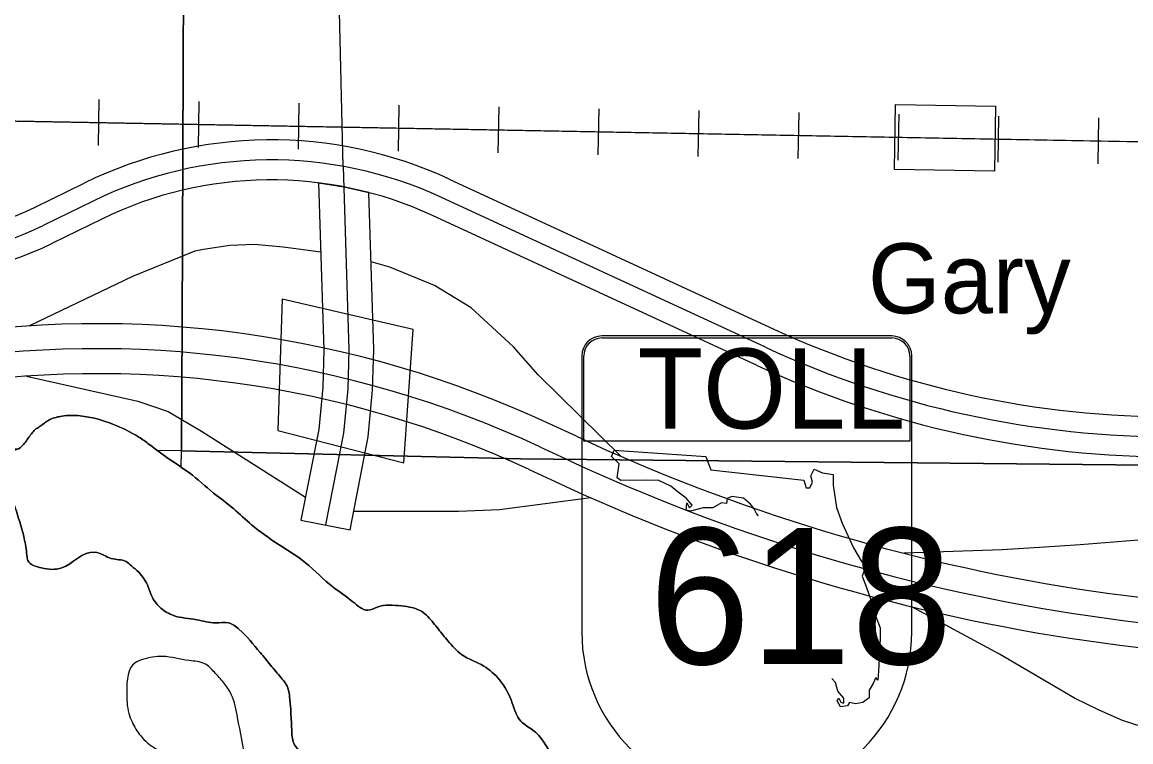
# Model space of a CAD drawing. Extents: x 380424 to 701066, y 1117407 to 1412949.
# Drawn here: x 520364 to 525908, y 1314065 to 1317662 of the extents above; entities that cross this region are included whole.
import ezdxf

# ---------------------------------------------------------------- set-up
doc = ezdxf.new("R2010")
doc.units = 0
for name, color, linetype in [('Cities Incorporated Area', 7, 'Continuous'), ('Connecting Roads', 7, 'Continuous'), ('Lakes and Ponds', 7, 'Continuous'), ('Masks for Road Features', 7, 'Continuous'), ('Railroad Stations', 7, 'Continuous'), ('Railroads', 7, 'Continuous'), ('Railroads Text', 7, 'Continuous'), ('Roadshilelds Tollroads', 7, 'Continuous'), ('Section Lines', 7, 'Continuous'), ('State Route Divided Highway Outline and Fill', 7, 'Continuous'), ('State Routes Highway Center Lines', 7, 'Continuous'), ('Toll Divided Highway Outline and Fill', 7, 'Continuous'), ('Toll Highway Center Lines', 7, 'Continuous'), ('Toll Ramps', 7, 'Continuous')]:
    doc.layers.add(name, color=color, linetype=linetype)

msp = doc.modelspace()

# ---------------------------------------------------------------- linework, layer by layer
at = {"layer": 'Cities Incorporated Area'}
for points in [[(519685.3, 1313831.3), (519685.3, 1313768), (519711.7, 1313678.3), (519717, 1313615), (519738.1, 1313493.6), (519680, 1313266.7), (519706.4, 1312944.8), (519711.7, 1312633.5), (519722.2, 1312527.9), (519732.8, 1312464.6), (519753.9, 1312422.4), (519796.1, 1312385.4), (519859.5, 1312359.1), (519917.5, 1312353.8), (519986.1, 1312348.5), (520054.7, 1312353.8), (520160.2, 1312359.1), (520344.9, 1312353.8), (520545.5, 1312338), (520714.3, 1312327.4), (520930.7, 1312322.1), (521131.2, 1312295.7), (521305.3, 1312269.4), (521458.4, 1312243), (521653.6, 1312221.9), (521785.5, 1312237.7), (521843.6, 1312290.5), (521885.8, 1312359.1), (521901.6, 1312406.6), (521906.9, 1312459.3), (521896.4, 1312586), (521906.9, 1313440.9), (521901.6, 1313673.1), (521875.3, 1313799.7), (521843.6, 1313868.3), (521806.7, 1313936.9), (521764.4, 1314005.5), (521722.2, 1314058.3), (521711.7, 1314126.9), (521706.4, 1314227.1), (521701.1, 1314290.5), (521680, 1314359.1), (521658.9, 1314385.4), (521606.1, 1314448.8), (521553.4, 1314512.1), (521447.8, 1314628.2), (521395, 1314659.9), (521331.7, 1314659.9), (521236.7, 1314675.7), (521120.6, 1314696.8), (521057.3, 1314733.7), (521015.1, 1314786.5), (520994, 1314839.3), (520946.5, 1314913.1), (520909.6, 1314944.8), (520883.2, 1314965.9), (520809.3, 1314981.7), (520772.4, 1314997.6), (520724.9, 1315013.4), (520561.3, 1314934.2), (520461, 1314934.2), (520392.4, 1314971.2), (520387.1, 1314997.6), (520381.9, 1315039.8), (520371.3, 1315092.6), (520329.1, 1315235), (520308, 1315293.1), (520271, 1315382.8), (520271, 1315467.2), (520276.3, 1315504.2), (520286.9, 1315509.4), (520360.8, 1315541.1), (520397.7, 1315588.6), (520413.8, 1315609.1), (520433.7, 1315630.5), (520439.8, 1315633.6), (520458.1, 1315645.8), (520481, 1315662.6), (520502.3, 1315676.3), (520532.9, 1315687), (520561.9, 1315693.1), (520653.4, 1315694.6), (520819.9, 1315651.9), (520946.5, 1315588.6), (520999.3, 1315551.7), (521099.5, 1315477.8), (521199.8, 1315409.2), (521321.2, 1315308.9), (521421.4, 1315229.8), (521511.1, 1315150.6), (521648.3, 1315050.4), (521780.3, 1314960.6), (521917.5, 1314839.3), (522017.7, 1314765.4), (522091.6, 1314723.2), (522139.1, 1314739), (522260.5, 1314744.3)], [(522260.5, 1314744.3), (522139.1, 1314739), (522091.6, 1314723.2), (522017.7, 1314765.4), (521917.5, 1314839.3), (521780.3, 1314960.6), (521648.3, 1315050.4), (521511.1, 1315150.6), (521421.4, 1315229.8), (521321.2, 1315308.9), (521199.8, 1315409.2), (521099.5, 1315477.8), (520999.3, 1315551.7), (520946.5, 1315588.6), (520819.9, 1315651.9), (520653.4, 1315694.6), (520561.9, 1315693.1), (520532.9, 1315687), (520502.3, 1315676.3), (520481, 1315662.6), (520458.1, 1315645.8), (520439.8, 1315633.6), (520433.7, 1315630.5), (520413.8, 1315609.1), (520397.7, 1315588.6), (520360.8, 1315541.1), (520286.9, 1315509.4), (520276.3, 1315504.2), (520271, 1315467.2), (520271, 1315382.8), (520308, 1315293.1), (520329.1, 1315235), (520371.3, 1315092.6), (520381.9, 1315039.8), (520387.1, 1314997.6), (520392.4, 1314971.2), (520461, 1314934.2), (520561.3, 1314934.2), (520724.9, 1315013.4), (520772.4, 1314997.6), (520809.3, 1314981.7), (520883.2, 1314965.9), (520909.6, 1314944.8), (520946.5, 1314913.1), (520994, 1314839.3), (521015.1, 1314786.5), (521057.3, 1314733.7), (521120.6, 1314696.8), (521236.7, 1314675.7), (521331.7, 1314659.9), (521395, 1314659.9), (521447.8, 1314628.2), (521553.4, 1314512.1), (521606.1, 1314448.8), (521658.9, 1314385.4), (521680, 1314359.1), (521701.1, 1314290.5), (521706.4, 1314227.1), (521711.7, 1314126.9), (521722.2, 1314058.3), (521764.4, 1314005.5), (521806.7, 1313936.9), (521843.6, 1313868.3), (521875.3, 1313799.7), (521901.6, 1313673.1), (521906.9, 1313440.9), (521896.4, 1312586), (521906.9, 1312459.3), (521901.6, 1312406.6), (521885.8, 1312359.1), (521843.6, 1312290.5), (521785.5, 1312237.7), (521653.6, 1312221.9), (521458.4, 1312243), (521305.3, 1312269.4), (521131.2, 1312295.7), (520930.7, 1312322.1), (520714.3, 1312327.4), (520545.5, 1312338), (520344.9, 1312353.8), (520160.2, 1312359.1), (520054.7, 1312353.8), (519986.1, 1312348.5), (519917.5, 1312353.8), (519859.5, 1312359.1), (519796.1, 1312385.4), (519753.9, 1312422.4), (519732.8, 1312464.6), (519722.2, 1312527.9), (519711.7, 1312633.5), (519706.4, 1312944.8), (519680, 1313266.7), (519738.1, 1313493.6), (519717, 1313615), (519711.7, 1313678.3), (519685.3, 1313768), (519685.3, 1313831.3)], [(522260.5, 1314744.3), (522360.7, 1314717.9), (522392.4, 1314691.5), (522445.2, 1314628.2), (522492.7, 1314570.2), (522561.3, 1314501.6), (522672.1, 1314443.5), (522751.2, 1314374.9), (522814.6, 1314258.8), (522856.8, 1314169.1), (522916.5, 1314124.7), (523015.5, 1313990.8), (523047.5, 1313932.5), (523102.7, 1313827.7), (523128.9, 1313746.2), (523160.9, 1313618.1), (523181.3, 1313481.3)], [(523181.3, 1313481.3), (523160.9, 1313618.1), (523128.9, 1313746.2), (523102.7, 1313827.7), (523047.5, 1313932.5), (523015.5, 1313990.8), (522916.5, 1314124.7), (522856.8, 1314169.1), (522814.6, 1314258.8), (522751.2, 1314374.9), (522672.1, 1314443.5), (522561.3, 1314501.6), (522492.7, 1314570.2), (522445.2, 1314628.2), (522392.4, 1314691.5), (522360.7, 1314717.9), (522260.5, 1314744.3)]]:
    msp.add_spline(points, degree=3, dxfattribs=at)
at = {"layer": 'Connecting Roads'}
msp.add_line((521968.3, 1316941.2), (521922.4, 1319030), dxfattribs=at)
at = {"layer": 'Lakes and Ponds'}
msp.add_spline([(521440.8, 1314186.1), (521509.4, 1313748), (521525.3, 1313552.7), (521525.3, 1313415.4), (521504.2, 1313383.8), (521351.1, 1313346.8), (521261.4, 1313357.4), (521198, 1313367.9), (521129.4, 1313367.9), (521039.7, 1313336.3), (520971.1, 1313325.7), (520955.2, 1313352.1), (520960.5, 1313373.2), (521002.7, 1313441.8), (521013.3, 1313462.9), (521018.6, 1313558), (520992.2, 1313626.6), (520960.5, 1313679.4), (520939.4, 1313721.6), (520923.6, 1313784.9), (520950, 1313821.9), (521029.1, 1313837.7), (521103, 1313869.4), (521145.3, 1313901), (521140, 1313959.1), (521066.1, 1314011.9), (520992.2, 1314059.4), (520955.2, 1314096.3), (520913, 1314164.9), (520897.2, 1314207.2), (520886.6, 1314318), (520928.8, 1314460.5), (520965.8, 1314476.4), (521066.1, 1314492.2), (521198, 1314471.1), (521277.2, 1314455.2), (521324.7, 1314413), (521372.2, 1314360.2), (521409.2, 1314302.2), (521440.8, 1314186.1)], degree=3, dxfattribs=at)
at = {"layer": 'Masks for Road Features'}
msp.add_lwpolyline([(521845.8, 1316858.8), (521971.5, 1316838.9), (522097.5, 1316810.3)], dxfattribs=at)
msp.add_lwpolyline([(521663.8, 1316277.7), (521641.8, 1315621.5), (522272.5, 1315459.7), (522318.8, 1316126.1)], close=True, dxfattribs=at)
at = {"layer": 'Railroad Stations'}
msp.add_lwpolyline([(524731.1, 1317251.2), (525231, 1317242.4), (525225.3, 1316917.5), (524725.4, 1316926.2)], close=True, dxfattribs=at)
at = {"layer": 'Railroads'}
for p, q in [((529748, 1316995.1), (513014, 1317301.3)), ((520747.6, 1317274.8), (520743.4, 1317044.9)), ((521247.5, 1317265.7), (521243.3, 1317035.7)), ((521747.5, 1317256.5), (521743.3, 1317026.6)), ((522247.4, 1317247.4), (522243.2, 1317017.4)), ((522747.3, 1317238.2), (522743.1, 1317008.3)), ((523247.2, 1317229.1), (523243, 1316999.1)), ((523747.1, 1317219.9), (523742.9, 1316990)), ((524247, 1317210.8), (524242.8, 1316980.8)), ((524747, 1317201.6), (524742.8, 1316971.7)), ((525246.9, 1317192.5), (525242.7, 1316962.5)), ((525746.8, 1317183.4), (525742.6, 1316953.4))]:
    msp.add_line(p, q, dxfattribs=at)
for points in [[(519245.8, 1317187.3), (525244.8, 1317077.5)], [(525244.8, 1317077.5), (529748, 1316995.1), (529748, 1316995.1), (531241.9, 1316915.4)]]:
    msp.add_lwpolyline(points, dxfattribs=at)
at = {"layer": 'Roadshilelds Tollroads'}
for p, q in [((524712.3, 1316093.7), (523262.3, 1316093.7)), ((523262.3, 1316083.7), (524712.3, 1316083.7)), ((523162.3, 1315993.7), (523162.3, 1314613.7)), ((523172.3, 1315568.7), (523172.3, 1315993.7)), ((524802.3, 1315993.7), (524802.3, 1315568.7)), ((524812.3, 1314613.7), (524812.3, 1315993.7)), ((524802.3, 1315568.7), (523172.3, 1315568.7))]:
    msp.add_line(p, q, dxfattribs=at)
for points in [[(524045.5, 1315194.1), (524035.9, 1315207.2), (524025, 1315229), (524006, 1315253.5), (523970.5, 1315283.5), (523913.3, 1315291.7), (523888.8, 1315280.8), (523886.1, 1315256.2), (523861.6, 1315259), (523818, 1315234.4), (523768.9, 1315234.4), (523706.3, 1315218.1), (523684.5, 1315223.5), (523687.2, 1315259), (523700.8, 1315234.4), (523714.4, 1315248.1), (523684.5, 1315283.5), (523638.2, 1315318.9), (523608.2, 1315343.5), (523548.3, 1315370.7), (523485.6, 1315373.4), (523357.6, 1315370.7), (523338.5, 1315384.3), (523349.4, 1315455.2), (523311.2, 1315490.7), (523324.9, 1315523.4)], [(523324.9, 1315523.4), (523782.6, 1315490.7), (523807.1, 1315425.2), (524272.9, 1315373.4), (524283.8, 1315335.3), (524302.9, 1315335.3), (524316.5, 1315362.5), (524308.4, 1315395.2), (524324.7, 1315428), (524365.6, 1315408.9), (524420.1, 1315400.7), (524420.1, 1315348.9), (524436.4, 1315237.1), (524463.6, 1315158.1), (524520.9, 1315035.4), (524559, 1314970), (524580.8, 1314940), (524564.4, 1314893.7), (524586.2, 1314836.4), (524613.5, 1314757.4), (524632.6, 1314692), (524654.3, 1314634.7), (524654.3, 1314582.9), (524648.9, 1314479.4), (524646.2, 1314419.4), (524643.4, 1314373.1), (524632.6, 1314386.7), (524618.9, 1314356.7), (524599.9, 1314324), (524599.9, 1314285.8), (524567.2, 1314261.3), (524531.8, 1314255.8), (524501.8, 1314261.3), (524490.9, 1314244.9), (524455.5, 1314239.5), (524439.1, 1314269.5), (524447.3, 1314283.1), (524458.2, 1314264), (524471.8, 1314258.6), (524471.8, 1314283.1), (524441.8, 1314318.5), (524431, 1314362.2), (524412.4, 1314382.4)]]:
    msp.add_lwpolyline(points, dxfattribs=at)
for centre, radius, start, end in [((523262.3, 1315993.7), 100, 90, 180), ((523262.3, 1315993.7), 90, 90, 180), ((524712.3, 1315993.7), 100, 0, 90), ((524712.3, 1315993.7), 90, 0, 90), ((523982.3, 1314613.7), 820, 180, 270), ((523992.3, 1314613.7), 820, 270, 0)]:
    msp.add_arc(centre, radius, start, end, dxfattribs=at)
at = {"layer": 'Section Lines'}
for points in [[(520342.8, 1315527.8), (515850.7, 1315574.7), (515849.9, 1320891.2), (517851.9, 1320866.8), (521181.6, 1320842.8), (521163.1, 1316154), (521160.6, 1315519.3), (521041.5, 1315520.6)], [(521158.3, 1315438.4), (521160.6, 1315519.3), (522855.4, 1315480.4), (526493.3, 1315442.6), (526407.1, 1310184.1), (522310.4, 1310237.7)]]:
    msp.add_lwpolyline(points, dxfattribs=at)
msp.add_lwpolyline([(526484, 1320823.7), (526493.5, 1315485), (526493.3, 1315442.6), (522855.4, 1315480.4), (521160.6, 1315519.3), (521163.1, 1316154), (521181.6, 1320842.8), (522316.9, 1320838.2), (522516.5, 1320824.4)], close=True, dxfattribs=at)
at = {"layer": 'State Route Divided Highway Outline and Fill'}
for p, q in [((520427.9, 1316737.5), (520674.1, 1316857.7)), ((522499.8, 1316877.5), (524122.3, 1316128.3)), ((520761.9, 1316678), (520515.7, 1316557.8)), ((524038.4, 1315946.7), (522415.9, 1316696))]:
    msp.add_line(p, q, dxfattribs=at)
for centre, radius, start, end in [((521607.8, 1314946), 2127.6, 65.2134, 116.0302), ((521607.8, 1314946), 1927.6, 65.2134, 116.0302), ((519722.4, 1318182.1), 1607.7, 266.9879, 296.0302), ((519722.4, 1318182.1), 1807.7, 266.9879, 296.0302), ((526119, 1320452.1), 4762.6, 245.2132, 270.2211), ((526119, 1320452.1), 4962.6, 245.2132, 270.2211)]:
    msp.add_arc(centre, radius, start, end, dxfattribs=at)
at = {"layer": 'State Routes Highway Center Lines'}
for p, q in [((520718, 1316767.9), (520471.8, 1316647.6)), ((524080.4, 1316037.5), (522457.8, 1316786.8))]:
    msp.add_line(p, q, dxfattribs=at)
for centre, radius, start, end in [((521607.8, 1314946), 2027.6, 65.2134, 116.0302), ((519722.4, 1318182.1), 1707.7, 266.9879, 296.0302), ((526119, 1320452.1), 4862.6, 245.2132, 270.2211)]:
    msp.add_arc(centre, radius, start, end, dxfattribs=at)
at = {"layer": 'Toll Divided Highway Outline and Fill'}
for p, q in [((523135.3, 1315592.2), (523004.5, 1315653.1)), ((522898.9, 1315426.5), (523029.7, 1315365.6)), ((521758, 1315173), (522003.3, 1315125))]:
    msp.add_line(p, q, dxfattribs=at)
for points in [[(521845.8, 1316858.8), (521871.7, 1316024.9), (521866.6, 1315837.5), (521846.5, 1315626.1), (521758, 1315173)], [(522097.5, 1316810.3), (521971.5, 1316838.9), (521845.8, 1316858.8)], [(522003.3, 1315125), (522094.2, 1315590.2), (522116.3, 1315822.2), (522121.8, 1316025.4), (522097.5, 1316810.3)]]:
    msp.add_lwpolyline(points, dxfattribs=at)
for centre, radius, start, end in [((520739.3, 1310793), 5362.1, 65.0102, 99.4628), ((520739.3, 1310793), 5112.1, 65.0102, 99.4628), ((527068.4, 1324030.8), 9310.2, 245.01019, 277.34963), ((527068.4, 1324030.8), 9560.2, 245.01019, 277.34963)]:
    msp.add_arc(centre, radius, start, end, dxfattribs=at)
at = {"layer": 'Toll Highway Center Lines'}
msp.add_lwpolyline([(521968.3, 1316941.2), (521996.8, 1316025.1), (521991.5, 1315829.8), (521970.4, 1315608.2), (521880.6, 1315149)], dxfattribs=at)
at = {"layer": 'Toll Ramps'}
msp.add_line((522951.7, 1315539.8), (523082.5, 1315478.9), dxfattribs=at)
for points in [[(521856.6, 1316512.9), (521669, 1316538.1), (521525.5, 1316550.1), (521402, 1316546.1), (521270.4, 1316526.1), (521226.6, 1316518.2), (520915.7, 1316390.6), (520400.1, 1316144.4)], [(523359.6, 1315491.2), (522944.4, 1315900.1), (522820.9, 1316039.6), (522609.6, 1316235), (522426.3, 1316346.7), (522203.1, 1316438.4), (522108.2, 1316464.3)], [(520384.6, 1315892.8), (520942.5, 1315767.8), (521093.7, 1315715.8), (521260, 1315618.2), (521780.5, 1315288.6)], [(523208.1, 1315284.6), (522751.5, 1315224.2), (522545.8, 1315217.1), (522021.3, 1315216.8)], [(526359.7, 1315104.2), (526131.2, 1315088.5), (525821.7, 1315064), (525654.6, 1315049.2), (525450.8, 1315036.9), (525264.1, 1315024.6), (524774.1, 1315007.7)], [(526349, 1314124.2), (526106.3, 1314133.3), (525959.8, 1314142.1), (525866.1, 1314171.4), (525748.9, 1314224.1), (525625.9, 1314282.8), (525250.8, 1314503.6), (524812.6, 1314740.6)]]:
    msp.add_lwpolyline(points, dxfattribs=at)
for centre, radius, start, end in [((520739.3, 1310793), 5237.1, 65.0102, 99.4628), ((527068.4, 1324030.8), 9435.2, 245.01019, 277.34963)]:
    msp.add_arc(centre, radius, start, end, dxfattribs=at)

# ---------------------------------------------------------------- texts
at = {"layer": 'Railroads Text'}
msp.add_text('Gary', height=350, rotation=0.0006, dxfattribs=at).set_placement((524593.6, 1316206.8))
at = {"layer": 'Roadshilelds Tollroads'}
for s, height, p in [('TOLL', 400, (523441.6, 1315631.2)), ('618', 680, (523498.7, 1314453.7))]:
    msp.add_text(s, height=height, dxfattribs=at).set_placement(p)

doc.saveas('drawing.dxf')
